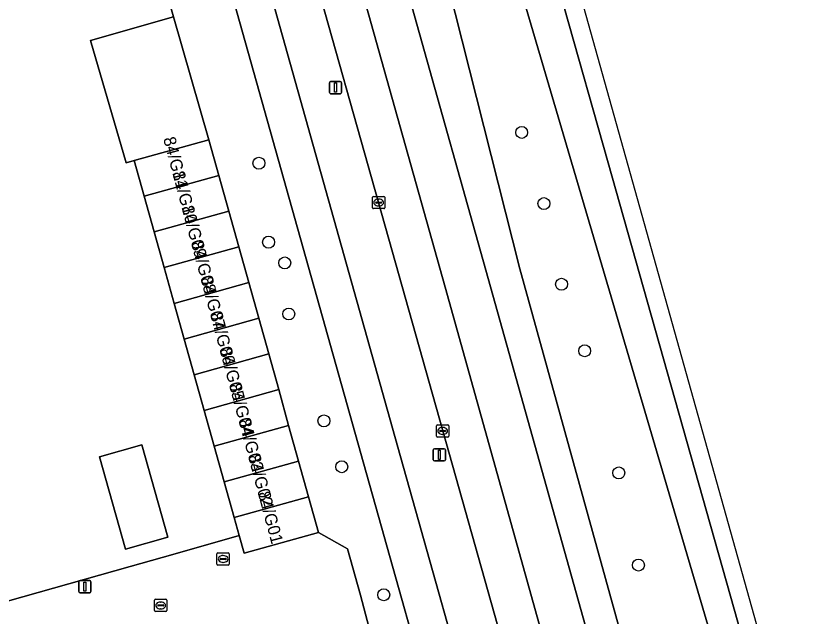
# Model space of a CAD drawing. Extents: x 158455 to 159797, y 387218 to 388672.
# Drawn here: x 159668.4 to 159734.4, y 387998.2 to 388047.3 of the extents above; entities that cross this region are included whole.
import ezdxf

# ---------------------------------------------------------------- set-up
doc = ezdxf.new("R2010")
doc.units = 0
for name, color, linetype in [('IMGEO_Berm_groen', 7, 'Continuous'), ('IMGEO_Boom', 7, 'Continuous'), ('IMGEO_Erf', 7, 'Continuous'), ('IMGEO_Fietspad_gesloten', 7, 'Continuous'), ('IMGEO_Kolk', 7, 'Continuous'), ('IMGEO_Lichtmast', 7, 'Continuous'), ('IMGEO_Muur', 7, 'Continuous'), ('IMGEO_OVBaan_gesloten', 7, 'Continuous'), ('IMGEO_Pand', 7, 'Continuous'), ('IMGEO_Pand_nummerreeks', 7, 'Continuous'), ('IMGEO_Rijbaan_lokaal_open', 7, 'Continuous'), ('IMGEO_Rijbaan_regionaal_gesloten', 7, 'Continuous'), ('IMGEO_Rioolput', 7, 'Continuous')]:
    doc.layers.add(name, color=color, linetype=linetype)

msp = doc.modelspace()

# ---------------------------------------------------------------- linework, layer by layer
at = {"layer": 'IMGEO_Berm_groen'}
for points in [[(159719.369, 387955.862), (159714.004, 387975.105), (159711.14, 387985.409), (159708.787, 387993.78), (159703.253, 388013.426), (159698.019, 388032.105), (159692.477, 388051.749), (159686.972, 388071.396), (159683.381, 388084.103), (159681.567, 388090.015), (159679.26, 388096.877), (159678.631, 388098.784), (159675.773, 388108.563), (159670.66, 388126.826), (159665.125, 388146.48), (159664.352, 388149.247)], [(159661.289, 388148.426), (159662.165, 388145.161), (159668.055, 388124.522), (159672.816, 388107.446), (159675.816, 388096.643), (159688.704, 388051.001), (159699.595, 388012.088), (159706.965, 387985.823), (159710.205, 387974.098), (159719.293, 387941.833)], [(159665.403, 388103.859), (159671.662, 388081.209), (159671.149, 388078.236), (159675.585, 388062.439), (159677.247, 388061.319), (159679.084, 388054.896), (159681.26, 388047.286), (159684.134, 388037.239), (159684.951, 388034.32), (159685.767, 388031.4), (159686.584, 388028.481), (159687.4, 388025.562), (159688.217, 388022.643), (159689.033, 388019.723), (159689.85, 388016.804), (159690.666, 388013.885), (159691.483, 388010.966), (159692.299, 388008.046), (159693.116, 388005.127), (159695.473, 388003.792), (159696.534, 388000), (159700.23, 387985.911), (159700.461, 387985.216), (159700.724, 387984.422)], [(159703.942, 387985.301), (159696.558, 388011.582), (159685.789, 388050.048), (159673.015, 388095.37)], [(159694.291, 388071.37), (159694.93, 388068.864), (159706.964, 388025.892), (159716.822, 387990.637), (159735.911, 387922.812), (159747.834, 387880.272)], [(159716.772, 388035.358), (159709.542, 388060.989), (159707.057, 388069.688)], [(159762.437, 387872.897), (159760.039, 387881.617), (159758.398, 387887.256), (159755.519, 387897.675), (159747.429, 387926.601), (159734.803, 387971.44), (159716.772, 388035.358)]]:
    msp.add_lwpolyline(points, dxfattribs=at)
for points in [[(159697.615, 388090.324), (159693.688, 388089.539), (159709.57, 388026.682), (159718.836, 387993.193), (159719.152, 387992.089), (159726.858, 387965.154), (159733.401, 387966.816), (159725.968, 387994.039)], [(159726.858, 387965.154), (159719.152, 387992.089), (159718.836, 387993.193), (159709.57, 388026.682), (159693.688, 388089.539), (159697.615, 388090.324), (159725.968, 387994.039), (159733.401, 387966.816), (159744.661, 387926.02), (159757.732, 387878.595), (159752.327, 387877.107), (159738.707, 387923.945)]]:
    msp.add_lwpolyline(points, close=True, dxfattribs=at)
at = {"layer": 'IMGEO_Boom'}
for centre in [(159709.711, 388037.838), (159688.24, 388035.32), (159711.528, 388032.017), (159689.027, 388028.863), (159690.347, 388027.168), (159712.968, 388025.419), (159690.677, 388022.99), (159714.859, 388019.979), (159693.55, 388014.249), (159695.004, 388010.504), (159717.647, 388009.996), (159719.255, 388002.46), (159698.439, 388000.028)]:
    msp.add_circle(centre, 0.489, dxfattribs=at)
at = {"layer": 'IMGEO_Erf'}
msp.add_lwpolyline([(159667.687, 387999.507), (159677.721, 388002.351), (159681.193, 388003.335), (159686.626, 388004.875), (159686.215, 388006.345), (159685.399, 388009.264), (159684.582, 388012.183), (159683.766, 388015.102), (159682.949, 388018.022), (159682.133, 388020.941), (159681.316, 388023.86), (159680.5, 388026.779), (159679.683, 388029.699), (159678.866, 388032.618), (159678.05, 388035.537), (159677.378, 388035.342), (159674.478, 388045.346), (159681.26, 388047.286), (159679.084, 388054.896)], dxfattribs=at)
msp.add_lwpolyline([(159678.666, 388012.279), (159680.793, 388004.752), (159677.32, 388003.771), (159675.193, 388011.298)], close=True, dxfattribs=at)
at = {"layer": 'IMGEO_Fietspad_gesloten'}
for points in [[(159637.683, 388224.215), (159644.254, 388199.877), (159649.95, 388178.792), (159657.224, 388151.962), (159658.025, 388149.006), (159660.304, 388140.704), (159661.947, 388135.028), (159664.534, 388125.683), (159669.802, 388106.904), (159673.015, 388095.37), (159685.789, 388050.048), (159696.558, 388011.582), (159703.942, 387985.301), (159705.075, 387981.191), (159705.828, 387978.447), (159707.21, 387973.41), (159715.919, 387942.632), (159716.56, 387939.594)], [(159719.293, 387941.833), (159710.205, 387974.098), (159706.965, 387985.823), (159699.595, 388012.088), (159688.704, 388051.001), (159675.816, 388096.643), (159672.816, 388107.446), (159668.055, 388124.522), (159662.165, 388145.161), (159661.289, 388148.426), (159660.82, 388150.247)]]:
    msp.add_lwpolyline(points, dxfattribs=at)
at = {"layer": 'IMGEO_Kolk'}
for p, q in [((159697.518, 388031.679), (159697.518, 388032.531)), ((159697.593, 388032.605), (159698.445, 388032.605)), ((159697.82, 388032.148), (159698.218, 388032.148)), ((159698.006, 388032.385), (159698.031, 388032.385)), ((159698.519, 388032.531), (159698.519, 388031.679)), ((159698.445, 388031.605), (159697.593, 388031.605)), ((159697.777, 388032.099), (159697.777, 388032.111)), ((159698.215, 388032.062), (159697.817, 388032.062)), ((159698.029, 388031.825), (159698.004, 388031.825)), ((159698.261, 388032.111), (159698.261, 388032.099)), ((159702.752, 388013), (159702.752, 388013.852)), ((159702.827, 388013.926), (159703.679, 388013.926)), ((159703.24, 388013.706), (159703.265, 388013.706)), ((159703.753, 388013.852), (159703.753, 388013)), ((159703.011, 388013.42), (159703.011, 388013.432)), ((159703.449, 388013.383), (159703.051, 388013.383)), ((159703.054, 388013.469), (159703.452, 388013.469)), ((159703.263, 388013.146), (159703.238, 388013.146)), ((159703.495, 388013.432), (159703.495, 388013.42)), ((159703.679, 388012.926), (159702.827, 388012.926)), ((159679.708, 387998.733), (159679.708, 387999.585)), ((159679.783, 387999.659), (159680.635, 387999.659)), ((159679.967, 387999.153), (159679.967, 387999.165)), ((159680.405, 387999.116), (159680.007, 387999.116)), ((159680.01, 387999.202), (159680.408, 387999.202)), ((159680.196, 387999.439), (159680.221, 387999.439)), ((159680.451, 387999.165), (159680.451, 387999.153)), ((159680.709, 387999.585), (159680.709, 387998.733)), ((159680.635, 387998.659), (159679.783, 387998.659)), ((159680.219, 387998.879), (159680.194, 387998.879))]:
    msp.add_line(p, q, dxfattribs=at)
for points in [[(159697.518, 388031.679), (159697.518, 388032.531)], [(159697.593, 388032.605), (159698.445, 388032.605)], [(159698.519, 388032.531), (159698.519, 388031.679)], [(159698.445, 388031.605), (159697.593, 388031.605)], [(159702.752, 388013), (159702.752, 388013.852)], [(159702.827, 388013.926), (159703.679, 388013.926)], [(159703.753, 388013.852), (159703.753, 388013)], [(159703.679, 388012.926), (159702.827, 388012.926)], [(159679.708, 387998.733), (159679.708, 387999.585)], [(159679.783, 387999.659), (159680.635, 387999.659)], [(159680.709, 387999.585), (159680.709, 387998.733)], [(159680.635, 387998.659), (159679.783, 387998.659)]]:
    msp.add_lwpolyline(points, dxfattribs=at)
for centre, radius, start, end in [((159697.595, 388032.529), 0.0765, 91.55205, 178.44795), ((159697.595, 388032.529), 0.0765, 91.55205, 178.44795), ((159697.817, 388032.108), 0.0403, 85.87752, 175.75265), ((159698.222, 388032.11), 0.0386, 1.73085, 96.63898), ((159698.443, 388032.529), 0.0765, 1.55205, 88.44795), ((159698.443, 388032.529), 0.0765, 1.55205, 88.44795), ((159697.595, 388031.681), 0.0765, 181.55205, 268.44795), ((159697.595, 388031.681), 0.0765, 181.55205, 268.44795), ((159697.814, 388032.098), 0.0366, 178.93798, 274.71019), ((159698.218, 388032.105), 0.043, 264.86636, 352.45326), ((159698.443, 388031.681), 0.0765, 271.55205, 358.44795), ((159698.443, 388031.681), 0.0765, 271.55205, 358.44795), ((159702.829, 388013.85), 0.0765, 91.55205, 178.44795), ((159702.829, 388013.85), 0.0765, 91.55205, 178.44795), ((159703.677, 388013.85), 0.0765, 1.55205, 88.44795), ((159703.677, 388013.85), 0.0765, 1.55205, 88.44795), ((159702.829, 388013.002), 0.0765, 181.55205, 268.44795), ((159702.829, 388013.002), 0.0765, 181.55205, 268.44795), ((159703.051, 388013.429), 0.0403, 85.87752, 175.75265), ((159703.048, 388013.419), 0.0366, 178.93798, 274.71019), ((159703.452, 388013.426), 0.043, 264.86636, 352.45326), ((159703.456, 388013.431), 0.0386, 1.73085, 96.63898), ((159703.677, 388013.002), 0.0765, 271.55205, 358.44795), ((159703.677, 388013.002), 0.0765, 271.55205, 358.44795), ((159679.785, 387999.583), 0.0765, 91.55205, 178.44795), ((159679.785, 387999.583), 0.0765, 91.55205, 178.44795), ((159680.007, 387999.162), 0.0403, 85.87752, 175.75265), ((159680.004, 387999.152), 0.0366, 178.93798, 274.71019), ((159680.408, 387999.159), 0.043, 264.86636, 352.45326), ((159680.412, 387999.164), 0.0386, 1.73085, 96.63898), ((159680.633, 387999.583), 0.0765, 1.55205, 88.44795), ((159680.633, 387999.583), 0.0765, 1.55205, 88.44795), ((159679.785, 387998.735), 0.0765, 181.55205, 268.44795), ((159679.785, 387998.735), 0.0765, 181.55205, 268.44795), ((159680.633, 387998.735), 0.0765, 271.55205, 358.44795), ((159680.633, 387998.735), 0.0765, 271.55205, 358.44795)]:
    msp.add_arc(centre, radius, start, end, dxfattribs=at)
for centre, major_axis, ratio, start_param, end_param in [((159698.005, 388032.105), (-0.387, 0.002), 0.722429, 4.712389, 7.853982), ((159698.03, 388032.105), (-0.39, 0.002), 0.717154, 1.570796, 4.712389), ((159703.239, 388013.426), (-0.387, 0.002), 0.722429, 4.712389, 7.853982), ((159703.264, 388013.426), (-0.39, 0.002), 0.717154, 1.570796, 4.712389), ((159680.195, 387999.159), (-0.387, 0.002), 0.722429, 4.712389, 7.853982), ((159680.22, 387999.159), (-0.39, 0.002), 0.717154, 1.570796, 4.712389)]:
    msp.add_ellipse(centre, major_axis=major_axis, ratio=ratio, start_param=start_param, end_param=end_param, dxfattribs=at)
at = {"layer": 'IMGEO_Lichtmast'}
for p, q in [((159693.999, 388041.106), (159693.999, 388041.906)), ((159693.999, 388041.906), (159693.999, 388041.106)), ((159694.099, 388042.006), (159694.889, 388042.006)), ((159694.889, 388042.006), (159694.099, 388042.006)), ((159694.989, 388041.906), (159694.989, 388041.106)), ((159694.989, 388041.106), (159694.989, 388041.906)), ((159694.889, 388041.006), (159694.099, 388041.006)), ((159694.099, 388041.006), (159694.889, 388041.006)), ((159702.488, 388011.074), (159702.488, 388011.874)), ((159702.488, 388011.874), (159702.488, 388011.074)), ((159702.588, 388011.974), (159703.378, 388011.974)), ((159703.378, 388011.974), (159702.588, 388011.974)), ((159703.478, 388011.874), (159703.478, 388011.074)), ((159703.478, 388011.074), (159703.478, 388011.874)), ((159703.378, 388010.974), (159702.588, 388010.974)), ((159702.588, 388010.974), (159703.378, 388010.974)), ((159673.617, 388001.195), (159674.407, 388001.195)), ((159674.407, 388001.195), (159673.617, 388001.195)), ((159673.517, 388000.295), (159673.517, 388001.095)), ((159673.517, 388001.095), (159673.517, 388000.295)), ((159674.507, 388001.095), (159674.507, 388000.295)), ((159674.507, 388000.295), (159674.507, 388001.095)), ((159674.407, 388000.195), (159673.617, 388000.195)), ((159673.617, 388000.195), (159674.407, 388000.195))]:
    msp.add_line(p, q, dxfattribs=at)
for points in [[(159694.419, 388041.881), (159694.569, 388041.881), (159694.569, 388041.131), (159694.419, 388041.131), (159694.419, 388041.881)], [(159702.908, 388011.849), (159703.058, 388011.849), (159703.058, 388011.099), (159702.908, 388011.099), (159702.908, 388011.849)], [(159673.937, 388001.07), (159674.087, 388001.07), (159674.087, 388000.32), (159673.937, 388000.32), (159673.937, 388001.07)]]:
    msp.add_lwpolyline(points, dxfattribs=at)
for centre, start, end in [((159694.099, 388041.906), 90, 180), ((159694.099, 388041.906), 90, 180), ((159694.889, 388041.906), 0, 90), ((159694.889, 388041.906), 360, 90), ((159694.099, 388041.106), 180, 270), ((159694.099, 388041.106), 180, 270), ((159694.889, 388041.106), 270, 0), ((159694.889, 388041.106), 270, 0), ((159702.588, 388011.874), 90, 180), ((159702.588, 388011.874), 90, 180), ((159703.378, 388011.874), 0, 90), ((159703.378, 388011.874), 360, 90), ((159702.588, 388011.074), 180, 270), ((159702.588, 388011.074), 180, 270), ((159703.378, 388011.074), 270, 0), ((159703.378, 388011.074), 270, 0), ((159673.617, 388001.095), 90, 180), ((159673.617, 388001.095), 90, 180), ((159674.407, 388001.095), 0, 90), ((159674.407, 388001.095), 360, 90), ((159673.617, 388000.295), 180, 270), ((159673.617, 388000.295), 180, 270), ((159674.407, 388000.295), 270, 0), ((159674.407, 388000.295), 270, 0)]:
    msp.add_arc(centre, 0.1, start, end, dxfattribs=at)
at = {"layer": 'IMGEO_Muur'}
msp.add_lwpolyline([(159667.687, 387999.507), (159677.721, 388002.351)], dxfattribs=at)
at = {"layer": 'IMGEO_OVBaan_gesloten'}
for points in [[(159769.025, 387858.073), (159763.999, 387872.286), (159743.358, 387946.02), (159734.05, 387979.268), (159702.382, 388092.39)], [(159690.247, 388072.875), (159690.863, 388070.203), (159692.413, 388064.553), (159703.452, 388025.178), (159713.268, 387990.016), (159732.591, 387921.282), (159734.73, 387913.778), (159739.359, 387897.267), (159743.331, 387883.05), (159744.564, 387878.664)], [(159747.834, 387880.272), (159735.911, 387922.812), (159716.822, 387990.637), (159706.964, 388025.892), (159694.93, 388068.864), (159694.291, 388071.37)], [(159707.057, 388069.688), (159709.542, 388060.989), (159716.772, 388035.358), (159734.803, 387971.44), (159747.429, 387926.601), (159755.519, 387897.675), (159758.398, 387887.256), (159760.039, 387881.617), (159762.437, 387872.897)]]:
    msp.add_lwpolyline(points, dxfattribs=at)
at = {"layer": 'IMGEO_Pand'}
for points in [[(159681.26, 388047.286), (159674.478, 388045.346), (159677.378, 388035.342), (159678.05, 388035.537), (159684.134, 388037.239)], [(159678.05, 388035.537), (159678.866, 388032.618), (159684.951, 388034.32), (159684.134, 388037.239)], [(159685.767, 388031.4), (159684.951, 388034.32), (159678.866, 388032.618), (159679.683, 388029.699)], [(159685.767, 388031.4), (159679.683, 388029.699), (159680.5, 388026.779), (159686.584, 388028.481)], [(159681.316, 388023.86), (159687.4, 388025.562), (159686.584, 388028.481), (159680.5, 388026.779)], [(159688.217, 388022.643), (159687.4, 388025.562), (159681.316, 388023.86), (159682.133, 388020.941)], [(159688.217, 388022.643), (159682.133, 388020.941), (159682.949, 388018.022), (159689.033, 388019.723)], [(159683.766, 388015.102), (159689.85, 388016.804), (159689.033, 388019.723), (159682.949, 388018.022)], [(159690.666, 388013.885), (159689.85, 388016.804), (159683.766, 388015.102), (159684.582, 388012.183)], [(159690.666, 388013.885), (159684.582, 388012.183), (159685.399, 388009.264), (159691.483, 388010.966)], [(159680.793, 388004.752), (159678.666, 388012.279), (159675.193, 388011.298), (159677.32, 388003.771)], [(159691.483, 388010.966), (159685.399, 388009.264), (159686.215, 388006.345), (159692.299, 388008.046)], [(159692.299, 388008.046), (159686.215, 388006.345), (159686.626, 388004.875), (159687.032, 388003.425), (159693.116, 388005.127)]]:
    msp.add_lwpolyline(points, close=True, dxfattribs=at)
at = {"layer": 'IMGEO_Rijbaan_lokaal_open'}
msp.add_lwpolyline([(159696.534, 388000), (159695.473, 388003.792), (159693.116, 388005.127), (159687.032, 388003.425), (159686.626, 388004.875), (159681.193, 388003.335), (159677.721, 388002.351), (159667.687, 387999.507), (159652.749, 387995.273), (159648.467, 387997.852), (159647.46, 387991.089), (159648.281, 387988.171), (159647.791, 387988.027), (159648.307, 387986.19), (159682.088, 387995.664), (159686.027, 387993.62), (159686.65, 387991.562), (159687.753, 387987.637), (159693.602, 387989.281), (159695.249, 387989.806), (159696.587, 387984.585), (159698.584, 387985.312), (159700.23, 387985.911)], close=True, dxfattribs=at)
at = {"layer": 'IMGEO_Rijbaan_regionaal_gesloten'}
for points in [[(159658.255, 388172.57), (159660.603, 388162.867), (159661.39, 388159.754), (159662.185, 388156.811), (159662.181, 388156.706), (159663.428, 388152.552), (159664.352, 388149.247), (159665.125, 388146.48), (159670.66, 388126.826), (159675.773, 388108.563), (159678.631, 388098.784), (159679.26, 388096.877), (159681.567, 388090.015), (159683.381, 388084.103), (159686.972, 388071.396), (159692.477, 388051.749), (159698.019, 388032.105), (159703.253, 388013.426), (159708.787, 387993.78), (159711.14, 387985.409), (159714.004, 387975.105), (159719.369, 387955.862)], [(159744.564, 387878.664), (159743.331, 387883.05), (159739.359, 387897.267), (159734.73, 387913.778), (159732.591, 387921.282), (159713.268, 387990.016), (159703.452, 388025.178), (159692.413, 388064.553), (159690.863, 388070.203), (159690.247, 388072.875)]]:
    msp.add_lwpolyline(points, dxfattribs=at)
at = {"layer": 'IMGEO_Rioolput'}
for p, q in [((159684.807, 388002.532), (159684.807, 388003.384)), ((159684.882, 388003.458), (159685.734, 388003.458)), ((159685.295, 388003.238), (159685.32, 388003.238)), ((159685.808, 388003.384), (159685.808, 388002.532)), ((159685.734, 388002.458), (159684.882, 388002.458)), ((159685.066, 388002.952), (159685.066, 388002.964)), ((159685.504, 388002.915), (159685.106, 388002.915)), ((159685.109, 388003.001), (159685.507, 388003.001)), ((159685.318, 388002.678), (159685.293, 388002.678)), ((159685.55, 388002.964), (159685.55, 388002.952))]:
    msp.add_line(p, q, dxfattribs=at)
for points in [[(159684.807, 388002.532), (159684.807, 388003.384)], [(159684.882, 388003.458), (159685.734, 388003.458)], [(159685.808, 388003.384), (159685.808, 388002.532)], [(159685.734, 388002.458), (159684.882, 388002.458)]]:
    msp.add_lwpolyline(points, dxfattribs=at)
for centre, radius, start, end in [((159684.884, 388003.382), 0.0765, 91.55205, 178.44795), ((159684.884, 388003.382), 0.0765, 91.55205, 178.44795), ((159685.732, 388003.382), 0.0765, 1.55205, 88.44795), ((159685.732, 388003.382), 0.0765, 1.55205, 88.44795), ((159684.884, 388002.534), 0.0765, 181.55205, 268.44795), ((159684.884, 388002.534), 0.0765, 181.55205, 268.44795), ((159685.106, 388002.961), 0.0403, 85.87752, 175.75265), ((159685.103, 388002.951), 0.0366, 178.93798, 274.71019), ((159685.507, 388002.958), 0.043, 264.86636, 352.45326), ((159685.511, 388002.963), 0.0386, 1.73085, 96.63898), ((159685.732, 388002.534), 0.0765, 271.55205, 358.44795), ((159685.732, 388002.534), 0.0765, 271.55205, 358.44795)]:
    msp.add_arc(centre, radius, start, end, dxfattribs=at)
for centre, major_axis, ratio, start_param, end_param in [((159685.294, 388002.958), (-0.387, 0.002), 0.722429, 4.712389, 7.853982), ((159685.319, 388002.958), (-0.39, 0.002), 0.717154, 1.570796, 4.712389)]:
    msp.add_ellipse(centre, major_axis=major_axis, ratio=ratio, start_param=start_param, end_param=end_param, dxfattribs=at)

# ---------------------------------------------------------------- texts
at = {"layer": 'IMGEO_Pand_nummerreeks'}
for s, p in [('84/G11', (159680.405, 388037.332)), ('84/G10', (159681.154, 388034.528)), ('84/G09', (159681.905, 388031.715)), ('84/G08', (159682.684, 388028.802)), ('84/G07', (159683.459, 388025.898)), ('84/G06', (159684.236, 388022.99)), ('84/G05', (159685.012, 388020.083)), ('84/G04', (159685.789, 388017.176)), ('84/G03', (159686.565, 388014.269)), ('84/G02', (159687.34, 388011.368)), ('84/G01', (159688.147, 388008.348))]:
    msp.add_text(s, height=1, rotation=284.95465, dxfattribs=at).set_placement(p)

doc.saveas('drawing.dxf')
